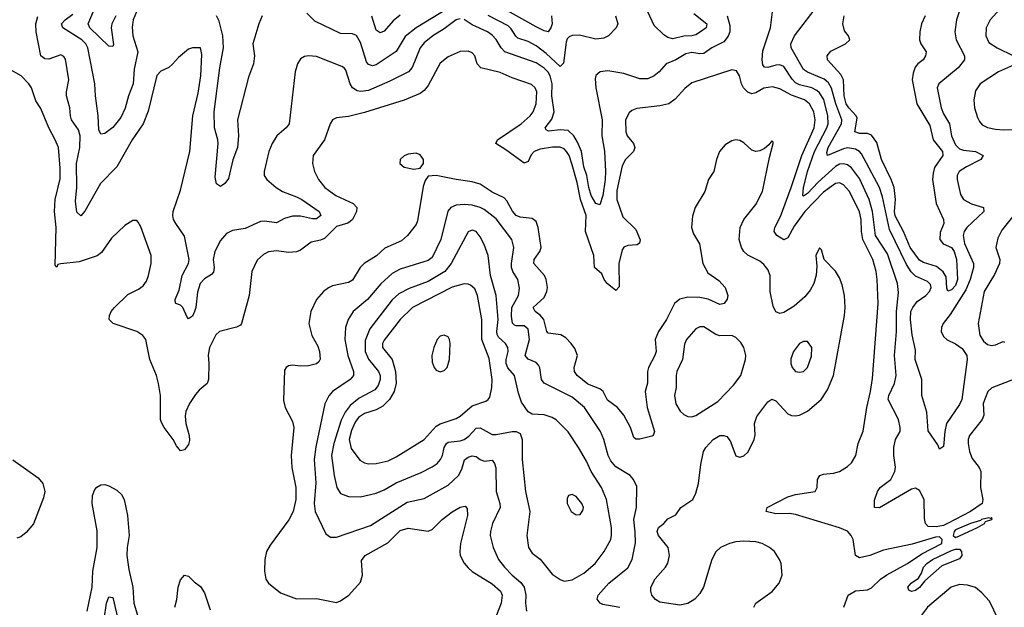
# Model space of a CAD drawing. Header units: inches. Extents: x 1682530 to 1839546, y 640742 to 791647.
# Tile 271 of 656: x 1722764 to 1727695, y 694310 to 697250. Entities that reach past the tile are written whole.
import ezdxf

# ---------------------------------------------------------------- set-up
doc = ezdxf.new("R2010")
doc.units = ezdxf.units.IN
doc.header["$MEASUREMENT"] = 0
doc.layers.add('B7629', color=7, linetype='Continuous')

msp = doc.modelspace()

# ---------------------------------------------------------------- linework, layer by layer
at = {"layer": 'B7629', "color": 5}
for points, elevation in [([(1723245.4, 697270), (1723226.1, 697230), (1723222.2, 697210), (1723234.5, 697125.5), (1723230, 697117), (1723210, 697117.7), (1723115.4, 697210), (1723106.7, 697230), (1723181.5, 697410)], 520), ([(1727716.5, 697370), (1727674.6, 697305.4), (1727623.6, 697250), (1727604.5, 697210), (1727602.6, 697170), (1727617, 697137), (1727658.4, 697110), (1727741.6, 697070)], 560), ([(1724950, 697330.9), (1724750.1, 697210), (1724694.5, 697165.5), (1724648.8, 697091.2), (1724550, 697025), (1724530, 697018.7), (1724510, 697025.3), (1724500.2, 697040.2), (1724470, 697136.4), (1724450, 697170.7), (1724430, 697179.8), (1724370, 697181.5), (1724242.6, 697242.5), (1724202.4, 697282.4)], 540), ([(1725428, 697270), (1725430.7, 697230), (1725423.8, 697210), (1725410, 697189.8), (1725390, 697193.8), (1725350, 697214.6), (1725150, 697327)], 520), ([(1727468.6, 697290), (1727455.8, 697250), (1727446.8, 697190), (1727454, 697150), (1727495, 697070), (1727494.9, 697050), (1727463.8, 697010), (1727366.4, 696930), (1727358, 696910), (1727378, 696810), (1727390, 696779.6), (1727420.1, 696730), (1727430.1, 696670), (1727450, 696624.6), (1727470, 696604.5), (1727490, 696597.5), (1727551, 696591), (1727588.5, 696570), (1727577, 696550), (1727505.5, 696514.5), (1727468.1, 696490), (1727458.4, 696470), (1727458.2, 696450), (1727474.9, 696374.9), (1727490, 696351.4), (1727530, 696328.8), (1727590, 696311.1), (1727592.3, 696290), (1727507.9, 696210), (1727494.6, 696190), (1727488.7, 696170), (1727494.8, 696130), (1727541.4, 696030), (1727540.8, 696010), (1727524.6, 695950), (1727501.8, 695898.2), (1727424.2, 695775.8), (1727388.4, 695730), (1727379.8, 695710), (1727379.3, 695690), (1727390, 695664.6), (1727408.3, 695648.3), (1727450, 695629), (1727484.5, 695604.5), (1727507.5, 695570), (1727508.3, 695550), (1727482.5, 695350), (1727470, 695324.8), (1727406, 695230), (1727396.6, 695190), (1727390, 695115.3), (1727370, 695101.2), (1727362.3, 695122.3), (1727313.2, 695193.2), (1727306.2, 695286.2), (1727281.2, 695370), (1727281.9, 695450), (1727248.8, 695550), (1727250, 695597.2), (1727233.1, 695673.1), (1727224.8, 695750), (1727227.6, 695790), (1727236.1, 695810), (1727259.1, 695840.9), (1727301.6, 695870), (1727320.9, 695890), (1727329.1, 695910), (1727324.7, 695924.7), (1727310, 695940.2), (1727250, 695966.7), (1727228.1, 695988.1), (1727204.8, 696024.8), (1727120.4, 696200.4), (1727084.6, 696364.6), (1727070.3, 696410), (1726979.9, 696579.9), (1726970, 696591.6), (1726950, 696602.5), (1726910, 696608.9), (1726890, 696604.8), (1726809.8, 696570), (1726806.5, 696586.5), (1726813.3, 696610), (1726879.9, 696730), (1726881.3, 696750), (1726850.4, 696830), (1726830, 696907), (1726814.4, 696934.5), (1726792.7, 696952.6), (1726710, 696987.4), (1726690, 697001.9), (1726628.1, 697110), (1726625.5, 697130), (1726644.7, 697170), (1726770, 697332.7)], 540), ([(1724970, 697254), (1724950, 697248.9), (1724890, 697204.1), (1724832.7, 697170), (1724790, 697134.6), (1724770, 697109.8), (1724729.6, 697010.4), (1724711, 696989), (1724618, 696942), (1724510, 696895.6), (1724471.6, 696891.6), (1724454.3, 696894.3), (1724430, 696909.8), (1724419.2, 696930), (1724397.2, 696997.2), (1724390, 697008.3), (1724376.5, 697016.5), (1724250, 697066.2), (1724210, 697069.7), (1724190, 697065.6), (1724170, 697054), (1724155.8, 697030), (1724144.2, 696990), (1724113.4, 696730), (1724098.9, 696710), (1724052.4, 696670), (1724028.3, 696630), (1724011.1, 696590), (1723989.1, 696490), (1723988.9, 696470), (1724001.3, 696450), (1724048.9, 696410), (1724079.5, 696390), (1724150, 696364.6), (1724176.2, 696350), (1724263.7, 696290), (1724272.7, 696270), (1724250, 696254.5), (1724230, 696253.5), (1724170, 696266.7), (1724130, 696268), (1724090, 696255.4), (1724050, 696233.2), (1723990, 696241.5), (1723970, 696240.2), (1723893.8, 696206.2), (1723830, 696196), (1723799.2, 696180.8), (1723770, 696145.7), (1723741.1, 696090), (1723732.6, 696050), (1723737.1, 696010), (1723733.7, 695986.3), (1723724.8, 695975.2), (1723690, 695953.8), (1723667.2, 695930), (1723653.6, 695886.4), (1723646.2, 695810), (1723640.2, 695790), (1723630, 695766), (1723610, 695753.6), (1723602, 695762), (1723580.5, 695810), (1723570, 695821.3), (1723546, 695830), (1723542.3, 695842.3), (1723542, 695850), (1723563.2, 695896.8), (1723577, 695970), (1723609.9, 696030), (1723612.9, 696050), (1723590, 696167.6), (1723545.5, 696230), (1723534.6, 696250), (1723530.6, 696270), (1723532.6, 696290), (1723570, 696398), (1723615.9, 696590), (1723630.5, 696770), (1723657, 696883), (1723670.8, 696969.2), (1723676.6, 697076.6), (1723670, 697109.3), (1723630, 697108.7), (1723610, 697102.2), (1723559.1, 697060.9), (1723530, 697027.7), (1723510, 697011.3), (1723470, 696993), (1723450, 696971.2), (1723407.6, 696792.4), (1723382.3, 696730), (1723327.7, 696650), (1723250, 696514.7), (1723169.3, 696430), (1723090, 696293), (1723070, 696269.6), (1723050, 696286.6), (1723042.8, 696342.8), (1723049.4, 696410.6), (1723047.7, 696530), (1723065.9, 696610), (1723067.5, 696670), (1723058.6, 696698.6), (1723023.4, 696750), (1723018, 696770), (1723015, 696810), (1722999.1, 696870), (1722998.4, 696890), (1723010.5, 696950), (1722992.5, 697052.5), (1722985.5, 697065.5), (1722970, 697075.1), (1722910, 697052.6), (1722890, 697054.3), (1722869.9, 697070), (1722846.2, 697190), (1722845.3, 697230), (1722854.5, 697265.5)], 560), ([(1723349.6, 697290), (1723331.9, 697250), (1723326.9, 697213.1), (1723331.2, 697170), (1723355.4, 697090), (1723337.2, 697002.8), (1723331.4, 696928.6), (1723308.4, 696870), (1723292.9, 696807.1), (1723270, 696761.1), (1723230, 696711.5), (1723190, 696680.8), (1723170, 696676.9), (1723159.6, 696699.6), (1723157.5, 696770), (1723142.9, 696870), (1723140.5, 696930), (1723105.7, 697110), (1723094.9, 697130), (1723074.7, 697150), (1722979.8, 697210), (1722972.9, 697230), (1722990.9, 697250), (1723030, 697277.5)], 540), ([(1723978.4, 697270), (1723961.2, 697230), (1723932.1, 697130), (1723939.8, 697070), (1723935.4, 697030), (1723910, 696962.9), (1723853.9, 696750), (1723859, 696670), (1723854.7, 696610), (1723830.8, 696549.2), (1723810, 696455.3), (1723791, 696430), (1723770, 696416), (1723749.7, 696429.7), (1723743.1, 696463.1), (1723758, 696630), (1723756.8, 696650), (1723740.2, 696710), (1723738.4, 696790), (1723765.6, 697010), (1723783.8, 697110), (1723780.8, 697170), (1723762.2, 697242.2), (1723749.3, 697269.3)], 540), ([(1724670, 697273.8), (1724634.8, 697245.2), (1724590, 697193.2), (1724570, 697184), (1724550, 697197.7), (1724527.9, 697267.9)], 520), ([(1726307.1, 697270), (1726320.6, 697220.6), (1726320.4, 697190), (1726311.9, 697168.1), (1726290, 697138.9), (1726230.9, 697109.1), (1726190, 697081.9), (1726170, 697079.4), (1726130, 697086.5), (1726100.5, 697079.5), (1726050, 697049.8), (1726001.6, 697030), (1725967, 696990), (1725942, 696970), (1725910, 696954.8), (1725870, 696955.2), (1725790, 696981.5), (1725710, 696993.7), (1725671.1, 696988.9), (1725649.2, 696970.8), (1725645.9, 696954.1), (1725650.1, 696910), (1725681.5, 696750), (1725679.6, 696670), (1725692.3, 696592.3), (1725697, 696490), (1725695.5, 696450), (1725683.5, 696370), (1725670, 696324.7), (1725650, 696330.9), (1725626, 696370), (1725613.8, 696410), (1725604.2, 696470), (1725590, 696514.3), (1725577.5, 696590), (1725558, 696638), (1725538.9, 696670), (1725510, 696695.3), (1725470, 696699.5), (1725412.1, 696692.1), (1725400, 696700), (1725396, 696710), (1725428.2, 696751.8), (1725440.1, 696790), (1725429.4, 696869.4), (1725429.9, 696930.1), (1725420.1, 696970), (1725410, 696988.6), (1725390, 697007.8), (1725350, 697033.7), (1725194.2, 697090), (1725174.6, 697110), (1725150.6, 697150.6), (1725130, 697173.2), (1725106.2, 697190), (1725030, 697224.9), (1724990, 697250.5)], 560), ([(1725748, 697270), (1725759.1, 697230), (1725750.6, 697210), (1725712.4, 697170), (1725690, 697158), (1725650, 697153.3), (1725567, 697173), (1725530, 697171.1), (1725516.1, 697163.9), (1725506.2, 697153.8), (1725501.3, 697138.7), (1725487, 697033), (1725470, 697016.8), (1725401, 697081), (1725350, 697118.8), (1725310, 697141.3), (1725258.6, 697158.6), (1725247.9, 697167.9), (1725225.3, 697205.3), (1725210, 697219), (1725110, 697271.2)], 540), ([(1726140.6, 697280.6), (1726205.4, 697230), (1726202, 697210), (1726173.8, 697190), (1726150, 697175.4), (1726130.4, 697170), (1726090, 697167.3), (1726035.3, 697155.3), (1726010, 697160.9), (1725990, 697174), (1725942, 697222), (1725910, 697289.6)], 540), ([(1727792.4, 695470), (1727631.9, 695408.1), (1727611.8, 695390), (1727589.4, 695330), (1727591.8, 695271.8), (1727584, 695250), (1727520.7, 695170), (1727514.4, 695150), (1727514.2, 695130), (1727521.1, 695090), (1727534.6, 695054.6), (1727568.9, 695010), (1727577.3, 694990), (1727575, 694910), (1727587.4, 694850), (1727584, 694830), (1727525.7, 694790), (1727410, 694729.2), (1727390, 694719.5), (1727353.3, 694713.3), (1727314.3, 694714.3), (1727299.8, 694730), (1727294.8, 694754.8), (1727292.8, 694850), (1727270, 694894.5), (1727250, 694905.6), (1727230, 694900.7), (1727070, 694808.4), (1727045.2, 694810), (1727045.3, 694845.3), (1727059.8, 694890), (1727072.9, 694910), (1727126.8, 694950), (1727146.8, 694990), (1727150.5, 695010.5), (1727141.5, 695070), (1727141, 695110), (1727150.6, 695149.5), (1727173.3, 695190), (1727174, 695210), (1727164.4, 695250), (1727114.1, 695350), (1727115.9, 695370), (1727144.7, 695430), (1727153.4, 695470), (1727145, 695570), (1727154.5, 695690), (1727154.6, 695790), (1727164.8, 695884.8), (1727160.4, 695930), (1727110, 696079), (1727049.2, 696170), (1727035.6, 696290), (1727017.9, 696350), (1726970, 696456.5), (1726930, 696508.7), (1726910, 696523.7), (1726890, 696529.9), (1726870, 696526.7), (1726850, 696515.6), (1726762.9, 696437.1), (1726710, 696379.9), (1726690, 696367.2), (1726686, 696370), (1726688.7, 696408.7), (1726708.8, 696490), (1726745.1, 696590), (1726806.3, 696710), (1726812.3, 696730), (1726811.5, 696770), (1726790.4, 696850.4), (1726770, 696883.6), (1726756.3, 696896.3), (1726730.2, 696910.2), (1726670, 696924.5), (1726650, 696934.9), (1726632.4, 696952.4), (1726590, 697016.4), (1726570, 697024.9), (1726550, 697023.2), (1726510, 697010.6), (1726493.3, 697013.3), (1726485, 697025), (1726481.9, 697050), (1726485.8, 697094.2), (1726523.9, 697210), (1726533.6, 697290)], 560), ([(1727299, 697270), (1727280.4, 697230), (1727271.4, 697190), (1727270.1, 697150.1), (1727276.5, 697130), (1727303.6, 697090), (1727301, 697070), (1727288.1, 697050), (1727262, 697030), (1727248, 697012), (1727237.8, 696982.2), (1727234.1, 696950), (1727257.3, 696830), (1727321.4, 696721.4), (1727339.3, 696650), (1727384.6, 696590), (1727386.7, 696570), (1727345.7, 696510), (1727338, 696482), (1727335.8, 696450), (1727354.1, 696330), (1727391.1, 696250), (1727391.8, 696230), (1727373.9, 696186.1), (1727372.8, 696150), (1727388, 696128), (1727430.1, 696110), (1727444.4, 696090), (1727455.2, 696050), (1727461.2, 695950), (1727450, 695919.8), (1727430, 695898.2), (1727412.5, 695892.5), (1727407, 695907.1), (1727403.3, 695963.3), (1727388.5, 695988.5), (1727355.3, 696015.3), (1727290, 696035.6), (1727270, 696047.1), (1727223.1, 696110), (1727189.9, 696190), (1727148.1, 696268.1), (1727145.1, 696290), (1727150.5, 696350.5), (1727142.6, 696410), (1727128.9, 696450), (1727079.3, 696550), (1727056.4, 696636.4), (1727030, 696671.9), (1727010, 696680.4), (1726970, 696681.4), (1726946, 696690), (1726957.4, 696757.4), (1726953.6, 696770), (1726915.8, 696810), (1726903.1, 696830), (1726892.9, 696870), (1726889.9, 696950), (1726876.6, 696976.6), (1726809.8, 697050), (1726808.2, 697070), (1726826.8, 697093.2), (1726899, 697130), (1726922, 697150), (1726915.3, 697170), (1726895.1, 697195.1), (1726885.6, 697230), (1726892.2, 697270)], 520), ([(1726890.5, 694310), (1726912.3, 694370), (1726950, 694392.4), (1727010, 694397), (1727030, 694407.1), (1727074.6, 694450), (1727106.8, 694473.2), (1727209.9, 694530), (1727282.1, 694577.9), (1727382.4, 694630), (1727384.4, 694650), (1727370, 694661.9), (1727350, 694660.3), (1727233.9, 694626.1), (1727090, 694596.5), (1727021.7, 694570), (1726970, 694558.2), (1726949.9, 694569.9), (1726937.4, 694650), (1726928.6, 694670), (1726910, 694690.7), (1726870, 694707.8), (1726650, 694774.5), (1726619, 694779), (1726550, 694778.4), (1726501.6, 694790), (1726507.3, 694810), (1726610, 694862.9), (1726650, 694875.1), (1726747.3, 694890), (1726757.1, 694910), (1726759.2, 694950), (1726770.8, 694969.2), (1726790, 694976.9), (1726838.9, 694981.1), (1726870, 694990.3), (1726910, 695014.6), (1726930, 695033.7), (1726950.6, 695069.4), (1726963.5, 695130), (1726988.6, 695191.4), (1727005.8, 695310), (1727024.9, 695390), (1727034.2, 695454.2), (1727062.5, 695830), (1727058.7, 695950), (1727053.5, 695990), (1727037, 696050), (1726986.3, 696150), (1726979.6, 696190), (1726977.9, 696250), (1726969.4, 696289.4), (1726919.1, 696390), (1726890, 696424.3), (1726870, 696433.8), (1726850, 696431.3), (1726790, 696386.6), (1726696.3, 696290), (1726642.8, 696217.2), (1726610, 696158.2), (1726590, 696148.1), (1726555.6, 696170), (1726542.4, 696190), (1726545.7, 696210), (1726574.4, 696265.5), (1726627.4, 696410), (1726681.4, 696570), (1726742.7, 696710), (1726747.9, 696750), (1726741.5, 696790), (1726719.6, 696830), (1726693.7, 696850), (1726630, 696873), (1726570, 696904.1), (1726533.6, 696913.6), (1726490, 696908.5), (1726450, 696884.4), (1726430, 696879.3), (1726410, 696888.4), (1726388.8, 696910), (1726378.7, 696930), (1726369.3, 696969.3), (1726354.3, 696994.3), (1726330, 696999.8), (1726130, 696933.6), (1726094.4, 696905.6), (1726047.2, 696852.8), (1726014.4, 696830), (1725970, 696819.1), (1725853.9, 696806.1), (1725830, 696795.8), (1725816.5, 696783.5), (1725798.6, 696750), (1725800.2, 696690), (1725806.3, 696670), (1725838.5, 696630), (1725845.4, 696610), (1725837.7, 696590), (1725797.1, 696550), (1725781, 696519), (1725755, 696395), (1725753.7, 696350), (1725784.5, 696264.5), (1725850, 696199.7), (1725870.7, 696149.3), (1725867.3, 696132.7), (1725856, 696124), (1725810, 696120.9), (1725790, 696111.4), (1725781.9, 696098.1), (1725764, 696030), (1725766.5, 695913.5), (1725750, 695895.4), (1725705.7, 695930), (1725691, 695950), (1725678.5, 695978.5), (1725643.1, 696010), (1725639.1, 696070), (1725597.8, 696190), (1725600.5, 696270), (1725572, 696350), (1725555, 696435), (1725530, 696523.5), (1725514.9, 696570), (1725503.2, 696590), (1725490, 696603.7), (1725470, 696612.7), (1725432, 696612), (1725370, 696602.5), (1725340.2, 696590), (1725326, 696574), (1725310, 696540.4), (1725290, 696533.2), (1725199.3, 696599.3), (1725148.7, 696630), (1725156.1, 696650), (1725275.4, 696730), (1725319.8, 696770), (1725335.6, 696790), (1725349.9, 696830), (1725353.9, 696890), (1725346.2, 696910), (1725326.8, 696926.8), (1725230, 696959.6), (1725170, 696985.9), (1725073.3, 697010), (1725054.5, 697030), (1725042.6, 697070), (1725030, 697084.7), (1725010, 697092.9), (1724970, 697091.8), (1724910, 697064.1), (1724870, 697032.1), (1724810, 696920.7), (1724790, 696895.6), (1724770, 696880.2), (1724690, 696847.9), (1724490, 696785.2), (1724410, 696766), (1724350, 696759.1), (1724330.6, 696750), (1724318.3, 696730), (1724290.2, 696650), (1724234.3, 696570), (1724230.3, 696530), (1724240.2, 696490), (1724260.2, 696450), (1724292.6, 696410), (1724346.4, 696370), (1724434.2, 696330), (1724453.1, 696310), (1724451, 696290), (1724430, 696251.1), (1724419.3, 696240.7), (1724407.6, 696232.4), (1724350, 696215.6), (1724290, 696155.9), (1724270, 696146.7), (1724223.4, 696136.6), (1724170, 696097.8), (1724150, 696089), (1724110, 696085.8), (1724050, 696092.9), (1724010, 696087.9), (1723984.3, 696075.7), (1723953.1, 696046.9), (1723925.8, 695990), (1723912.6, 695870), (1723875.2, 695730), (1723870, 695722.2), (1723850, 695711.9), (1723764, 695690), (1723746.8, 695673.2), (1723714.6, 695610), (1723707.7, 695572.3), (1723711.8, 695530), (1723708.8, 695450), (1723702, 695430), (1723662.7, 695397.3), (1723644.4, 695375.6), (1723614.9, 695330), (1723596.5, 695290), (1723592.8, 695267.2), (1723595.2, 695230), (1723612.4, 695170), (1723615.1, 695144.9), (1723610, 695124), (1723590, 695097.2), (1723570, 695093.2), (1723550, 695117.2), (1723533.3, 695150), (1723487.3, 695210), (1723474.3, 695234.3), (1723469.8, 695250), (1723468.4, 695370), (1723459.4, 695430), (1723449.2, 695469.2), (1723415.4, 695550), (1723395.1, 695650), (1723380.4, 695670), (1723349.9, 695689.9), (1723231.5, 695730), (1723212.1, 695750), (1723213.6, 695770), (1723222.2, 695790), (1723238.4, 695810), (1723305, 695875), (1723358.8, 695901.2), (1723381.7, 695918.3), (1723398.5, 695941.5), (1723409.8, 695970), (1723422, 696030), (1723422.7, 696070), (1723370, 696213.2), (1723356.9, 696236.9), (1723350, 696246), (1723330, 696246), (1723290, 696220.7), (1723223.1, 696156.9), (1723174, 696086), (1723151.4, 696068.6), (1723061.9, 696038.1), (1722970.6, 696029.5), (1722955.2, 696024.8), (1722950, 696012.7), (1722941.3, 696021.3), (1722946.9, 696210), (1722937.8, 696290), (1722942.4, 696350), (1722966.6, 696453.4), (1722967, 696507), (1722958.1, 696610), (1722942, 696650), (1722909.2, 696710), (1722870, 696805.2), (1722844.5, 696844.5), (1722822.7, 696910), (1722809.7, 696930), (1722771.1, 696970), (1722706.1, 697006.1)], 580), ([(1727755.8, 697030), (1727665.3, 696990), (1727574, 696930), (1727550, 696895.1), (1727541.8, 696850), (1727545.6, 696810), (1727561.1, 696761.1), (1727570, 696740.4), (1727584.6, 696724.6), (1727610.9, 696710.9), (1727650, 696702.7), (1727690, 696698.4), (1727790, 696702)], 560), ([(1726440.9, 694310), (1726451.2, 694330), (1726531.6, 694388.4), (1726567.1, 694430), (1726582.4, 694470), (1726576.8, 694530), (1726569.8, 694550), (1726543.5, 694590), (1726519.1, 694610), (1726482, 694630), (1726450, 694637.9), (1726390, 694640.6), (1726350, 694638.1), (1726318.9, 694630), (1726274.3, 694610), (1726250, 694588.2), (1726231, 694550), (1726189, 694411), (1726170, 694378.5), (1726144.7, 694350), (1726110, 694328.4), (1726070, 694320.2), (1725970, 694336.4), (1725948.3, 694348.3), (1725930.5, 694370), (1725924.3, 694390), (1725925, 694410), (1725947.2, 694452.8), (1725998.2, 694510), (1726009.3, 694530.7), (1726017.4, 694570), (1726012, 694610), (1725963.6, 694670), (1725956.7, 694690), (1725959.9, 694700.1), (1725963.9, 694710), (1725990.3, 694729.7), (1726010, 694752.1), (1726050, 694772.2), (1726074.5, 694810), (1726135, 694850), (1726150, 694880.4), (1726163.2, 694930), (1726174.9, 695025.1), (1726188.4, 695090), (1726200.5, 695110), (1726236.9, 695150), (1726270, 695168.9), (1726290, 695170.3), (1726304.7, 695164.7), (1726322.6, 695142.6), (1726350, 695068), (1726370, 695061.6), (1726390, 695068), (1726412.1, 695087.9), (1726443, 695150), (1726446.5, 695173.5), (1726444.2, 695230), (1726455.1, 695264.9), (1726510, 695338.9), (1726530, 695351.4), (1726550, 695342.8), (1726610, 695278.6), (1726630, 695270.2), (1726650, 695268.4), (1726670, 695271.9), (1726710, 695291), (1726777.1, 695350), (1726810, 695397.8), (1726839.9, 695470), (1726894, 695770), (1726897.8, 695810), (1726895.1, 695870), (1726883.3, 695923.3), (1726870, 695958.4), (1726850, 695991.8), (1726793.2, 696050), (1726779, 696099), (1726770, 696108), (1726751.3, 696070), (1726756.8, 696016.8), (1726752.7, 695972.7), (1726740.2, 695930), (1726722.8, 695897.2), (1726696.1, 695863.9), (1726642.8, 695817.2), (1726590, 695784.8), (1726570, 695780.3), (1726550, 695788.4), (1726536.6, 695816.6), (1726522.5, 695890), (1726521.9, 695970), (1726510, 696000.4), (1726490, 696025.6), (1726470, 696041.5), (1726410, 696072.2), (1726390.8, 696090.8), (1726379.5, 696110), (1726367.6, 696150), (1726371.7, 696210), (1726391.1, 696250), (1726450, 696326), (1726483.2, 696390), (1726518.6, 696561.4), (1726538, 696630), (1726538, 696638), (1726530, 696644), (1726516.4, 696623.6), (1726494.7, 696605.3), (1726470, 696593.3), (1726450, 696590.9), (1726430, 696596.8), (1726390, 696633.8), (1726370, 696646.2), (1726350, 696649), (1726330, 696645), (1726296.6, 696623.4), (1726269.2, 696590), (1726253.4, 696550), (1726240.2, 696490), (1726213.4, 696450), (1726195.4, 696390), (1726147, 696310), (1726132.6, 696267.4), (1726128.9, 696210), (1726138.8, 696178.8), (1726168.4, 696128.4), (1726185, 696030), (1726210, 695983.5), (1726264.9, 695944.9), (1726296.3, 695910), (1726310.2, 695870), (1726307.6, 695852.4), (1726291.7, 695830), (1726270, 695824.6), (1726211.2, 695851.2), (1726170, 695859.9), (1726110, 695861.9), (1726070, 695852.6), (1726043.2, 695830), (1726003.5, 695750), (1725962.5, 695690), (1725946.8, 695650), (1725950.8, 695590), (1725945.1, 695570), (1725913.5, 695510), (1725908.8, 695490), (1725908.3, 695431.7), (1725895.8, 695390), (1725906.4, 695310), (1725943.5, 695190), (1725937, 695170), (1725930, 695165.8), (1725870, 695151.9), (1725850, 695151.2), (1725840.4, 695160.4), (1725822.6, 695210), (1725790, 695272), (1725758.6, 695310), (1725707, 695347), (1725686.8, 695390), (1725670, 695402.9), (1725610, 695426.2), (1725555, 695470), (1725542.9, 695490), (1725540.7, 695510), (1725556.8, 695570), (1725544.4, 695604.4), (1725526.2, 695630), (1725498.5, 695658.5), (1725473.4, 695673.4), (1725410, 695682.2), (1725403.7, 695690), (1725388.8, 695750), (1725371.3, 695771.3), (1725345, 695790), (1725335.3, 695810), (1725390, 695860.8), (1725404, 695890), (1725406.7, 695910), (1725401.1, 695950), (1725392.5, 695970), (1725339.6, 696030), (1725341.2, 696050), (1725368.8, 696090), (1725375, 696110), (1725360.8, 696210), (1725350, 696240.5), (1725330, 696255.9), (1725270, 696261.4), (1725250, 696271.1), (1725231.8, 696291.8), (1725204.1, 696344.1), (1725190, 696358.6), (1725130, 696387.6), (1725070, 696427.3), (1725030, 696439.6), (1724949.2, 696450), (1724848.9, 696471.1), (1724810, 696467), (1724794.7, 696445.3), (1724785, 696415), (1724756.9, 696243.1), (1724750, 696226.3), (1724706, 696170), (1724675.7, 696144.3), (1724592.9, 696107.1), (1724551.4, 696068.6), (1724489.1, 696030.9), (1724469.3, 696010), (1724430, 695947.1), (1724410, 695935.2), (1724330, 695917.8), (1724310, 695908.7), (1724285.2, 695890), (1724250, 695849.7), (1724222.3, 695790), (1724212.5, 695730), (1724227.3, 695670), (1724257.3, 695617.3), (1724266.1, 695590), (1724268.4, 695551.6), (1724261.3, 695538.7), (1724250, 695528.9), (1724210, 695519), (1724170, 695516.2), (1724130, 695521.5), (1724110, 695518.2), (1724097.7, 695510), (1724090, 695496.2), (1724085.1, 695345.1), (1724092.9, 695310), (1724130, 695239.3), (1724137.3, 695210), (1724123.9, 695070), (1724127.5, 695010), (1724146.1, 694910), (1724146.4, 694850), (1724133.1, 694790), (1724112.2, 694747.8), (1724018.3, 694621.7), (1724000.2, 694590), (1723991.8, 694550), (1723989.4, 694490), (1723997.4, 694450), (1724010.2, 694430), (1724070, 694382.3), (1724150, 694352.3), (1724250, 694353.2), (1724350, 694334.5), (1724370, 694341.6), (1724411.7, 694370), (1724470, 694436.1), (1724481.1, 694470), (1724476.3, 694543.7), (1724493.8, 694570), (1724607.3, 694632.7), (1724670, 694694.3), (1724710, 694705.5), (1724810, 694691.4), (1724830, 694699.6), (1724880.3, 694750), (1724930, 694788.1), (1724970, 694811.2), (1724995.5, 694815.5), (1725004.6, 694804.6), (1725007.2, 694770), (1724971.6, 694630), (1724967.4, 694590), (1724970.2, 694570), (1724990, 694531.6), (1725010, 694506.7), (1725029.7, 694489.7), (1725130, 694427.5), (1725171.7, 694390), (1725180.5, 694370), (1725174.6, 694330), (1725151, 694270)], 620), ([(1725770, 694308.2), (1725684.3, 694324.3), (1725671.2, 694331.2), (1725656.5, 694350), (1725661.1, 694370), (1725713.6, 694430), (1725810, 694507.3), (1725830.8, 694549.2), (1725847.3, 694632.7), (1725846.8, 694686.8), (1725838.8, 694750), (1725852.3, 694810), (1725853.9, 694913.9), (1725838, 694950), (1725820.5, 694970), (1725750, 695013.6), (1725723.7, 695043.7), (1725710.4, 695070), (1725689.4, 695149.4), (1725672.3, 695190), (1725592.4, 695310), (1725530, 695360.9), (1725390, 695432), (1725377, 695450), (1725368.7, 695508.7), (1725361.8, 695521.8), (1725350, 695535.4), (1725310, 695551.6), (1725296.1, 695570), (1725316.7, 695650), (1725310, 695701.7), (1725290, 695718), (1725250, 695717.7), (1725242, 695722), (1725232.3, 695732.3), (1725227, 695767), (1725228.1, 695810), (1725261.7, 695870), (1725267.2, 695907.2), (1725258.6, 695950), (1725234.3, 695990), (1725227.3, 696010), (1725226.4, 696030), (1725238.2, 696110), (1725228, 696150), (1725150, 696254.1), (1725090, 696299.9), (1725070, 696310.4), (1725030, 696321.7), (1724990, 696325.8), (1724950, 696321.6), (1724923.1, 696310), (1724908.3, 696291.7), (1724873.8, 696150), (1724830, 696060.3), (1724810, 696045.4), (1724670, 696001.3), (1724630, 695979.9), (1724572, 695928), (1724506.6, 695850), (1724433.7, 695790), (1724409.3, 695750), (1724396.3, 695710), (1724392, 695650), (1724407.8, 695570), (1724436.4, 695490), (1724436.1, 695470), (1724419.7, 695450), (1724330.6, 695389.4), (1724311.8, 695368.2), (1724291.9, 695328.1), (1724246.7, 695113.3), (1724238.4, 695050), (1724247.1, 694932.9), (1724238.4, 694830), (1724243.7, 694790), (1724297.7, 694677.8), (1724320.6, 694660.6), (1724350, 694660.3), (1724520.5, 694719.5), (1724704.5, 694835.5), (1724790, 694854.8), (1724910, 694921.2), (1724961.5, 694970), (1724978.8, 695001.2), (1724991.6, 695048.3), (1725010, 695061.5), (1725030, 695067.2), (1725050, 695064.5), (1725070, 695049.2), (1725090, 695041.8), (1725130, 695045.5), (1725142.6, 695030), (1725147.8, 695007.8), (1725149.4, 694890), (1725168.9, 694830), (1725170.1, 694810), (1725131.8, 694730), (1725121.3, 694690), (1725120.9, 694670), (1725135, 694610), (1725162.2, 694550), (1725192.5, 694510), (1725230.2, 694470), (1725273.9, 694433.9), (1725290.1, 694410), (1725298, 694370), (1725297, 694330), (1725302.7, 694290)], 640), ([(1727736.7, 696263.3), (1727682.1, 696197.9), (1727662.3, 696157.7), (1727652.8, 696110), (1727672.3, 696050), (1727670.1, 696030), (1727645.2, 695974.8), (1727593.9, 695890), (1727564.3, 695730), (1727572.2, 695672.2), (1727590, 695642), (1727610, 695625.8), (1727630, 695620.6), (1727650, 695623.2), (1727690, 695639.5), (1727696.7, 695636.7)], 560), ([(1722730, 695048), (1722857.2, 694957.2), (1722880.3, 694930), (1722890.3, 694890), (1722882.8, 694857.2), (1722832.4, 694727.6), (1722796.4, 694683.6), (1722770, 694663.1), (1722750, 694655.8)], 580), ([(1723101.4, 694290), (1723126.2, 694410), (1723129.9, 694490.1), (1723151.7, 694610), (1723152.5, 694692.5), (1723126.2, 694830), (1723128.2, 694870), (1723140.7, 694899.3), (1723150, 694910.7), (1723170, 694922.4), (1723190, 694923.7), (1723210, 694917.8), (1723250, 694896.5), (1723273.7, 694873.7), (1723286.7, 694850), (1723303, 694770), (1723312.1, 694670), (1723301.5, 694610), (1723300.2, 694570), (1723310, 694498.8), (1723331.3, 694411.3), (1723335.9, 694330), (1723354.6, 694270)], 580), ([(1723541.6, 694310), (1723550.8, 694349.2), (1723557.3, 694410), (1723570, 694447.2), (1723590, 694470.3), (1723610, 694465.7), (1723637.4, 694437.4), (1723670, 694414), (1723690, 694383), (1723717.4, 694297.5)], 580), ([(1727685.3, 694205.3), (1727620, 694340), (1727582, 694382), (1727550, 694409.2), (1727510, 694421.5), (1727470, 694423.4), (1727429.2, 694410), (1727310, 694310.5), (1727280.1, 694270)], 580), ([(1723175.2, 694170), (1723198.3, 694330), (1723210, 694362.4), (1723230, 694358.4), (1723261.1, 694230)], 560)]:
    msp.add_lwpolyline(points, dxfattribs=dict(at, elevation=elevation))
for points, elevation in [([(1724750, 696581.7), (1724710, 696577.8), (1724690, 696569.7), (1724668.9, 696550), (1724667.2, 696530), (1724690, 696512), (1724737.3, 696502.8), (1724770, 696508), (1724785.6, 696530), (1724786, 696550), (1724770, 696574.7)], 620), ([(1725030, 696196.8), (1725010, 696189.6), (1724924.3, 696030), (1724893.1, 695990), (1724810, 695939.9), (1724714.2, 695905.8), (1724662.2, 695877.8), (1724630, 695849), (1724516.9, 695703.1), (1724494.3, 695645.7), (1724493.9, 695590), (1724511.2, 695551.2), (1724561.5, 695490), (1724568.6, 695470), (1724569.1, 695450), (1724559.5, 695420.5), (1724542.2, 695397.8), (1724464.2, 695355.8), (1724419.7, 695320.3), (1724393.8, 695286.3), (1724374.3, 695245.7), (1724336.6, 695130), (1724326.3, 695070), (1724338.8, 694970), (1724352.3, 694910), (1724370, 694879.8), (1724410, 694864), (1724470, 694863.5), (1724550, 694880.8), (1724590, 694898.3), (1724650, 694933.2), (1724775.2, 694984.8), (1724830, 695012.6), (1724854.6, 695030), (1724872.1, 695050), (1724881.4, 695070), (1724889.6, 695110.4), (1724900.6, 695130), (1724910, 695136.9), (1724970, 695143.3), (1724990, 695149.6), (1725013.8, 695166.2), (1725050, 695206.1), (1725070, 695208.3), (1725130, 695175.5), (1725150, 695174.8), (1725230, 695190.2), (1725250.2, 695190.2), (1725270, 695179.3), (1725280.7, 695150), (1725280.9, 695050), (1725297, 694890), (1725318.6, 694790), (1725303.5, 694670), (1725311.6, 694610), (1725330, 694580.4), (1725370.8, 694550.8), (1725430, 694475.6), (1725470, 694448.8), (1725490, 694441.1), (1725530, 694446.7), (1725590, 694481.6), (1725645.3, 694530), (1725690.7, 694590), (1725723.7, 694650), (1725728.3, 694671.7), (1725727.1, 694710), (1725702.3, 694850), (1725678.3, 694910), (1725625.9, 694990), (1725601.7, 695041.7), (1725561.8, 695110), (1725510, 695187.7), (1725450, 695247.6), (1725430, 695260.3), (1725390, 695273.6), (1725330, 695276.9), (1725310, 695287.8), (1725277.3, 695337.3), (1725261.2, 695381.2), (1725241.4, 695470), (1725208.7, 695508.7), (1725199.7, 695530), (1725199.7, 695550), (1725210.4, 695590), (1725208.7, 695610), (1725196.5, 695630), (1725162.5, 695662.5), (1725155.8, 695675.8), (1725153.1, 695690), (1725159.6, 695750), (1725150.9, 695870), (1725122.4, 695970), (1725110.9, 696070.9), (1725090, 696125.6), (1725070, 696163), (1725050, 696189.7)], 660), ([(1724990, 695928.4), (1724930, 695911.5), (1724731.6, 695810), (1724670.1, 695750), (1724590, 695647.1), (1724581.5, 695630), (1724580.9, 695610), (1724629.4, 695549.4), (1724646, 695490), (1724648.9, 695431.1), (1724639.2, 695390), (1724616.6, 695350), (1724582.9, 695317.1), (1724550, 695298.6), (1724490, 695280.1), (1724460.6, 695259.4), (1724443.7, 695236.3), (1724424.9, 695195.1), (1724414.3, 695150), (1724424.5, 695104.5), (1724466.8, 695046.8), (1724490, 695032.1), (1724510, 695027.5), (1724550, 695028.8), (1724610, 695042.9), (1724650, 695062.9), (1724789.8, 695150), (1724850, 695217.2), (1724870, 695228.5), (1724950, 695254), (1724970, 695266), (1725030, 695318.4), (1725097.8, 695342.2), (1725110.7, 695349.3), (1725117.8, 695362.2), (1725129, 695410), (1725129.9, 695450), (1725114.3, 695554.3), (1725078.2, 695650), (1725078.3, 695750), (1725057.3, 695870), (1725043, 695903), (1725021.6, 695921.7), (1725010, 695927.3)], 680), ([(1724890, 695672.4), (1724870, 695666.9), (1724854.3, 695650), (1724837.8, 695610), (1724827.8, 695570), (1724830, 695536), (1724840.3, 695510), (1724850, 695496.4), (1724870, 695488), (1724890, 695495.6), (1724904.4, 695510), (1724916, 695550), (1724920.2, 695630), (1724917, 695650), (1724910, 695662.6)], 720), ([(1726170, 695713.5), (1726150, 695703.1), (1726103.5, 695650), (1726093.1, 695626.9), (1726082.5, 695550), (1726055.4, 695490), (1726051, 695470), (1726051.1, 695410), (1726043.9, 695370), (1726050, 695328), (1726071, 695291), (1726090, 695274.3), (1726110, 695264.4), (1726130, 695263.6), (1726150, 695269.1), (1726259.5, 695340.5), (1726338.8, 695421.2), (1726375.1, 695470), (1726399.2, 695550), (1726400.4, 695570), (1726389.8, 695610), (1726374.8, 695634.8), (1726350, 695659.8), (1726330, 695669.8), (1726270, 695669.1), (1726250, 695675.7), (1726190, 695713.2)], 640), ([(1726690, 695640.5), (1726670, 695629.6), (1726639.6, 695590), (1726625.9, 695554.1), (1726625.8, 695530), (1726632.2, 695510), (1726650, 695490.4), (1726670, 695487), (1726690, 695490.4), (1726709.6, 695510), (1726730, 695566), (1726730.7, 695610.7), (1726710, 695639.5)], 640), ([(1725530, 694875.1), (1725512, 694870), (1725505.5, 694854.5), (1725505.5, 694830), (1725525.5, 694790), (1725550, 694773.4), (1725570, 694774), (1725584.8, 694795.2), (1725587, 694810), (1725578.7, 694830), (1725550, 694863.7)], 680), ([(1727630, 694759), (1727625.5, 694754.5), (1727617.6, 694757.6), (1727580.4, 694750), (1727575.6, 694744.4), (1727525.5, 694730), (1727450, 694698.4), (1727443.1, 694690), (1727438.8, 694670), (1727450, 694659.9), (1727470, 694667.1), (1727560.4, 694710), (1727596.4, 694730), (1727601.3, 694738.7), (1727632.8, 694750), (1727634.5, 694754.5)], 580), ([(1727230, 694388.3), (1727216, 694396), (1727212.3, 694410), (1727228.2, 694430), (1727264.4, 694455.6), (1727279.9, 694480.1), (1727290.8, 694510), (1727306.9, 694530), (1727335.4, 694550), (1727430, 694594.3), (1727450, 694601.1), (1727470, 694600.1), (1727480.8, 694590), (1727482.2, 694570), (1727470, 694553.1), (1727382.4, 694517.6), (1727296.8, 694443.2), (1727270, 694409.8), (1727250, 694393.3)], 560)]:
    msp.add_lwpolyline(points, close=True, dxfattribs=dict(at, elevation=elevation))

doc.saveas('drawing.dxf')
